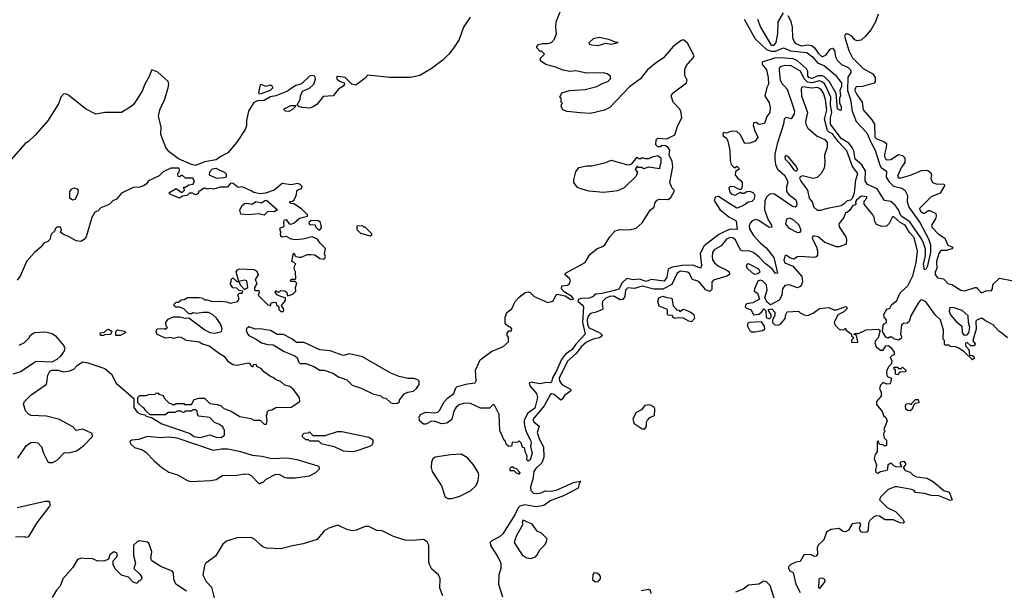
# Model space of a CAD drawing. Extents: x 2380107 to 2585170, y 384273 to 546161.
# Tile 282 of 331: x 2541948 to 2549551, y 466966 to 471372. Entities that reach past the tile are written whole.
import ezdxf

# ---------------------------------------------------------------- set-up
doc = ezdxf.new("R2010")
doc.units = 0

msp = doc.modelspace()

# ---------------------------------------------------------------- linework, layer by layer
at = {"layer": '0CON05XD'}
for points in [[(2545427.5, 471392.5), (2545375, 471314.2), (2545340.6, 471219.4), (2545297.9, 471152.1), (2545260.8, 471105), (2545217.1, 471062.8), (2545125, 470991.9), (2545037.9, 470942.1), (2544965, 470925.2), (2544805, 470926.8), (2544635, 470943.3), (2544615, 470920), (2544542.7, 470867.3), (2544512, 470875), (2544462.5, 470925), (2544405, 470933.8), (2544394, 470925), (2544396.7, 470915), (2544416.4, 470896.4), (2544452.5, 470885), (2544456.7, 470875), (2544449.6, 470860.5), (2544406.1, 470833.9), (2544367.5, 470785), (2544290.3, 470779.7), (2544245, 470720), (2544218.3, 470701.7), (2544185, 470690), (2544130, 470695), (2544103, 470703), (2544090, 470715), (2544113.3, 470755), (2544116.7, 470785), (2544130.7, 470819.3), (2544185, 470843.3), (2544219.2, 470875), (2544233.1, 470915), (2544227.5, 470935), (2544205, 470941.5), (2544185, 470936.9), (2544123.6, 470876.4), (2544080, 470865), (2544045, 470840), (2544015, 470821.2), (2543925.9, 470784.1), (2543885, 470777.5), (2543835, 470747.5), (2543785, 470746.7), (2543755, 470733.1), (2543715.3, 470665), (2543698.9, 470595), (2543699.7, 470555), (2543688.7, 470525), (2543625, 470426.4), (2543555.3, 470344.7), (2543496.1, 470313.9), (2543465, 470289.2), (2543375, 470273.4), (2543305, 470245.7), (2543275, 470253.3), (2543175, 470298.3), (2543102.1, 470352.1), (2543077.1, 470385), (2543038.5, 470485), (2543040.9, 470545), (2543018.8, 470625), (2543030, 470675), (2543067, 470753), (2543095.7, 470845), (2543100.3, 470875), (2543095.4, 470895), (2543015, 470966.7), (2542975, 470982.5), (2542965, 470982.5), (2542950.4, 470939.6), (2542911, 470869), (2542896.5, 470825), (2542829.4, 470720.6), (2542808.8, 470701.2), (2542733.4, 470656.6), (2542605, 470656.5), (2542535, 470641.8), (2542455, 470684.1), (2542325, 470789.5), (2542305, 470799.2), (2542285, 470796.7), (2542264.5, 470775), (2542248.7, 470721.3), (2542161.9, 470588.1), (2542068.2, 470481.8), (2542015, 470432.9), (2541989.5, 470415), (2541884.7, 470295.3)], [(2545251.3, 468448.7), (2545300, 468485), (2545315, 468530), (2545325, 468539.2), (2545405, 468561.4), (2545465, 468568.8), (2545472.9, 468585), (2545466.7, 468665), (2545502.5, 468745), (2545595, 468813.8), (2545677.5, 468845), (2545722.5, 468885), (2545721.7, 468921.7), (2545712.5, 468935), (2545711.7, 468951.7), (2545725, 468970), (2545745, 468970), (2545747.5, 468985), (2545738.3, 468998.3), (2545725, 469000), (2545697.5, 469025), (2545697, 469073), (2545709.3, 469110.7), (2545749.3, 469140.7), (2545773.3, 469195), (2545805, 469230), (2545850, 469265), (2545875, 469270), (2545890, 469265), (2545920, 469235), (2546025, 469188), (2546065, 469198.8), (2546096.7, 469253.3), (2546160, 469240), (2546205, 469212.9), (2546225, 469213.8), (2546211.2, 469235), (2546152.1, 469272.1), (2546132, 469295), (2546135, 469316.7), (2546177.3, 469322.7), (2546193.3, 469335), (2546201.2, 469355), (2546193.3, 469375), (2546161.2, 469401.2), (2546163.3, 469415), (2546315, 469497.5), (2546351.2, 469558.8), (2546405, 469602.1), (2546449.2, 469620.8), (2546465.7, 469634.3), (2546504.8, 469695.2), (2546545, 469742.2), (2546583.2, 469753.2), (2546655, 469748.6), (2546708.3, 469761.7), (2546755.3, 469804.7), (2546817.5, 469902.5), (2546846.7, 469925), (2546855, 469960), (2546870.4, 469979.5), (2546885, 469986.2), (2546955, 469984.2), (2546975, 470000), (2547002.5, 470045), (2547002.5, 470055), (2546985, 470072.5), (2546968.8, 470115), (2546992.5, 470235), (2546986.4, 470276.4), (2546962.5, 470325), (2546967.5, 470365), (2546956.4, 470386.4), (2546935, 470397.5), (2546905, 470400), (2546895, 470390), (2546875, 470390), (2546860, 470405), (2546862.5, 470445), (2546875, 470457.5), (2546945, 470453.3), (2547005.9, 470484.1), (2547028.8, 470555), (2547060.6, 470615), (2547052.9, 470665), (2547041.8, 470685), (2546994.1, 470735), (2546978.2, 470785), (2546992.7, 470807.3), (2547097.5, 470885), (2547101.2, 470905), (2547085, 470940), (2547085, 470987.5), (2547094.3, 471015), (2547146.9, 471075), (2547156.2, 471093.8), (2547105, 471191.9), (2547075, 471217.1), (2547055, 471211.4), (2546994.2, 471165), (2546916.2, 471075), (2546865, 471042.5), (2546795, 470986), (2546740.8, 470915), (2546655.5, 470854.5), (2546505, 470694.3), (2546465, 470673.1), (2546355, 470648.6), (2546275, 470653.1), (2546174.2, 470664.2), (2546142.5, 470675), (2546130, 470705), (2546131.7, 470718.3), (2546140, 470725), (2546130, 470735), (2546130, 470765), (2546120, 470775), (2546133.6, 470806.4), (2546193.9, 470826.1), (2546315, 470834), (2546405, 470856.7), (2546445, 470880), (2546490, 470895), (2546510, 470915), (2546510, 470935), (2546483.3, 470953.3), (2546455, 470962.5), (2546325, 470960), (2546243, 470977), (2546195, 470973.3), (2546145, 470983.3), (2546085, 471006.7), (2546010, 471025), (2545970, 471055), (2545970, 471075), (2546000, 471105), (2545978.3, 471128.3), (2545965, 471130), (2545940, 471155), (2545940, 471165), (2545955, 471180), (2545985, 471187.5), (2546025, 471187.5), (2546055, 471196.7), (2546078.8, 471221.2), (2546094.2, 471265.8), (2546088.5, 471315), (2546091.5, 471355), (2546125.5, 471445)], [(2547880, 471405), (2547901.4, 471361.4), (2547912.2, 471312.2), (2547914.6, 471235), (2547925.4, 471205.4), (2547939.5, 471189.5), (2547985, 471170.3), (2548035, 471178.7), (2548065, 471173.8), (2548085.6, 471155.6), (2548115, 471110), (2548145, 471085.5), (2548175, 471099.6), (2548205, 471144.5), (2548225, 471152.2), (2548239.2, 471135), (2548246.6, 471086.6), (2548260, 471060), (2548295, 471026.2), (2548345, 471003.7), (2548363.4, 470985), (2548366, 470964), (2548342.4, 470927.6), (2548341.2, 470825), (2548364.4, 470755), (2548375, 470667.1), (2548406.9, 470586.9), (2548489.3, 470499.3), (2548525, 470415.4), (2548555, 470364.4), (2548588.5, 470248.5), (2548601.3, 470231.3), (2548641.4, 470201.5), (2548638.6, 470155), (2548661.2, 470121.2), (2548695, 470087.3), (2548760.9, 470070.9), (2548782, 470055), (2548802.5, 470015), (2548801.8, 469965), (2548813.6, 469925), (2548898.2, 469805), (2548965, 469681.2), (2548980.9, 469635), (2548982.1, 469575), (2548955, 469463.8), (2548945, 469442.5), (2548935, 469440), (2548926.7, 469485), (2548941.4, 469548.6), (2548941.2, 469601.2), (2548927.8, 469647.8), (2548910.9, 469680.9), (2548820.6, 469810.6), (2548755, 469855.5), (2548733, 469905), (2548709.2, 469939.2), (2548675, 469967.9), (2548625, 469976.7), (2548570, 470065), (2548495, 470098.8), (2548476.9, 470126.9), (2548479.2, 470205), (2548451.4, 470251.4), (2548399.8, 470295), (2548388.3, 470358.3), (2548376.4, 470386.4), (2548349.4, 470419.4), (2548290.4, 470455), (2548209.4, 470565), (2548208, 470615), (2548219.3, 470655), (2548209.7, 470715), (2548211.2, 470775), (2548164.8, 470875), (2548145, 470893.1), (2548125, 470900.8), (2548065, 470884.9), (2548031, 470891), (2548004.7, 470914.7), (2547976.2, 470975), (2547905, 471016.1), (2547855, 471017.5), (2547821.3, 471008.7), (2547813.2, 470996.8), (2547811.6, 470978.4), (2547818.9, 470909), (2547831.2, 470885), (2547875.5, 470835), (2547916.8, 470706.8), (2547930, 470665), (2547928.1, 470645), (2547905, 470606.2), (2547865, 470618), (2547850.8, 470605), (2547845.7, 470565), (2547795.9, 470414.1), (2547780, 470335), (2547779.3, 470295), (2547783.9, 470253.9), (2547798.9, 470218.9), (2547855, 470170), (2547876.7, 470125), (2547880, 470115), (2547868.8, 470081.2), (2547870, 470045), (2547885.4, 470025), (2547940.6, 469980.6), (2547950, 469955), (2547946.9, 469933.1), (2547935, 469924.3), (2547915, 469930), (2547775.3, 470025.2), (2547755, 470027.5), (2547735, 470021.2), (2547717.9, 470005), (2547702.7, 469975), (2547698.8, 469905), (2547727.5, 469827.5), (2547754.3, 469785), (2547755, 469770), (2547735, 469768.5), (2547655, 469822.9), (2547629.5, 469830.5), (2547605, 469819.4), (2547588.6, 469801.5), (2547580.5, 469779.5), (2547582.9, 469757.1)], [(2547645.5, 471375), (2547667.1, 471315), (2547745, 471182.9), (2547755, 471174.7), (2547775, 471174.7), (2547788.9, 471195), (2547803.4, 471265), (2547805.4, 471355), (2547845, 471424)], [(2548576.4, 471413.6), (2548556.7, 471355), (2548523.6, 471296.4), (2548477.7, 471242.3), (2548445.9, 471214.1), (2548415, 471208), (2548395.9, 471215.9), (2548372.5, 471245), (2548345, 471261.2), (2548325, 471260), (2548316.7, 471245), (2548350, 471135), (2548377.7, 471077.7), (2548460, 470995), (2548535, 470953.1), (2548553.3, 470925), (2548554.4, 470895.6), (2548545, 470881.4), (2548455, 470855.6), (2548406.7, 470853.3), (2548396.7, 470835), (2548398, 470825), (2548411.9, 470795), (2548454.2, 470735), (2548461.4, 470675), (2548528.2, 470598.2), (2548547.8, 470565), (2548551.1, 470465), (2548565, 470451.1), (2548621.2, 470431.2), (2548640, 470415), (2548639.2, 470385), (2548626.7, 470335), (2548626.7, 470315), (2548635, 470296), (2548645, 470289.4), (2548675, 470292.5), (2548735, 470330.8), (2548764.2, 470324.2), (2548783.8, 470305), (2548781.7, 470268.3), (2548756.5, 470233.5), (2548726.2, 470165), (2548735, 470152), (2548755, 470151.9), (2548827.1, 470172.9), (2548912.1, 470207.9), (2548950.7, 470210.7), (2548966.1, 470206.1), (2548981.7, 470191.7), (2548988.8, 470175), (2548983.3, 470145), (2548996.7, 470115), (2549025, 470104), (2549083, 470103), (2549092.5, 470095), (2549055, 470033.3), (2548985, 470004), (2548897.1, 469915), (2548903.1, 469895), (2548925, 469878.6), (2548935, 469877.5), (2548965, 469898), (2548975, 469898.8), (2549021.2, 469875), (2549026, 469855), (2549020, 469835), (2548988.8, 469785), (2548995, 469767.5), (2549039.8, 469719.8), (2549091.2, 469685), (2549115, 469632.5), (2549152.5, 469615), (2549145, 469603.3), (2549105, 469588.8), (2549065, 469591.2), (2549055, 469583.3), (2549045, 469566.7), (2549028.6, 469505), (2549030.7, 469449.3), (2549018, 469425), (2549018, 469405), (2549035, 469380), (2549081.2, 469371.2), (2549115, 469335.8), (2549146.9, 469326.9), (2549215, 469282.7), (2549245, 469277.8), (2549325, 469303.3), (2549335, 469303.3), (2549343.3, 469295), (2549375, 469263.8), (2549415, 469281.2), (2549450.7, 469279.3), (2549460, 469295), (2549461.7, 469328.3), (2549515, 469376), (2549620, 469355)], [(2547543.3, 471375), (2547628.1, 471225), (2547715, 471142.8), (2547750.3, 471130.2), (2547785, 471129.1), (2547845, 471154.2), (2547900.6, 471130.6), (2548025, 471118.2), (2548071.1, 471085), (2548108.7, 471038.7), (2548163.3, 471015), (2548245.9, 470945.9), (2548293.3, 470885), (2548293.3, 470855), (2548280, 470825), (2548286.2, 470783.8), (2548277.5, 470765), (2548278.3, 470728.3), (2548290, 470705), (2548290, 470675), (2548285, 470670), (2548263.8, 470685), (2548251.7, 470801.7), (2548202.2, 470892.2), (2548161.3, 470931.3), (2548145, 470938.9), (2548112.6, 470937.4), (2548065, 470919.1), (2548045, 470922.1), (2548034.1, 470935), (2548033.3, 470973.3), (2548023.3, 470993.3), (2547954.7, 471054.7), (2547920, 471070), (2547825, 471077.3), (2547775.4, 471074.6), (2547680, 471045), (2547680, 471025), (2547715.7, 470985.7), (2547728, 470925), (2547730, 470875), (2547718.3, 470848.3), (2547702.5, 470785), (2547735, 470730), (2547743.3, 470695), (2547740, 470655), (2547716.4, 470623.6), (2547698.3, 470571.7), (2547655, 470562.5), (2547635, 470577.5), (2547613, 470577), (2547612.5, 470555), (2547623.3, 470515), (2547647.5, 470465), (2547627.5, 470435), (2547585, 470418), (2547546.2, 470416.2), (2547511.2, 470485), (2547485, 470510), (2547445, 470511.2), (2547405, 470496.7), (2547385, 470500), (2547377.5, 470492.5), (2547380, 470475), (2547405, 470456.2), (2547415.4, 470435.4), (2547431.5, 470365), (2547433.8, 470283.8), (2547441.2, 470255), (2547465, 470230), (2547478.3, 470231.7), (2547485, 470240), (2547500, 470225), (2547500, 470215), (2547475, 470200), (2547473.8, 470175), (2547493.3, 470145), (2547515, 470132.5), (2547526.7, 470115), (2547526.2, 470083.8), (2547518.3, 470061.7), (2547505, 470060), (2547465, 470081.2), (2547440, 470085), (2547424.2, 470075), (2547430.7, 470040.7), (2547445, 470024.2), (2547471.7, 470018.3), (2547515, 470040), (2547525, 470032.5), (2547543, 470033), (2547563.6, 470046.4), (2547585, 470048.8), (2547613.3, 470035), (2547623.8, 470015), (2547615.8, 469984.2), (2547600.7, 469969.3), (2547575, 469962.5), (2547540.7, 469939.3), (2547495, 469920), (2547485, 469917.5), (2547430.7, 469950.7), (2547345, 470007.5), (2547318.9, 470001.1), (2547309.4, 469975), (2547355, 469907.5), (2547425, 469850), (2547479.2, 469819.2), (2547487, 469753), (2547435, 469755.7), (2547392.3, 469737.7), (2547347.1, 469712.9), (2547234, 469625), (2547203.6, 469566.4), (2547213.3, 469475), (2547205, 469452.5), (2547145, 469476.2), (2547065, 469474.7), (2546987.5, 469462.5), (2546956.2, 469445), (2546946, 469385), (2546925, 469352.5), (2546825, 469365.7), (2546785, 469350.9), (2546735, 469369.5), (2546685, 469364.6), (2546635, 469372.7), (2546600.1, 469339.9), (2546575, 469292.5), (2546540.7, 469280.7), (2546445, 469256.9), (2546397.1, 469252.9), (2546383.6, 469246.4), (2546376.1, 469233.9), (2546347.3, 469222.7), (2546285, 469220.4), (2546266.2, 469215), (2546257.5, 469205), (2546259.2, 469195), (2546290.6, 469170.6), (2546300.6, 469155), (2546292.7, 469035), (2546315.6, 468945), (2546242.2, 468867.8), (2546213.1, 468825), (2546161.6, 468788.4), (2546130.8, 468749.2), (2546091.2, 468655), (2546062.5, 468607.5), (2546055, 468573.8), (2546045, 468568), (2546015, 468571.1), (2545965, 468560.6), (2545896.7, 468573.3), (2545882.5, 468565), (2545886.7, 468545), (2545938, 468485), (2545946.9, 468455), (2545925, 468372), (2545868.3, 468331.7), (2545843.6, 468276.4), (2545842.5, 468255), (2545853.8, 468205), (2545867.5, 468175), (2545891.2, 468125), (2545896.2, 468105), (2545893, 468077), (2545906.1, 468023.9), (2545890, 467975), (2545875, 467962.5), (2545863, 467973), (2545867.5, 468005), (2545850, 468035), (2545847.5, 468065), (2545831.7, 468071.7), (2545820, 468105), (2545805, 468120), (2545795, 468110), (2545751.7, 468108.3), (2545745, 468080), (2545725, 468077.5), (2545703.3, 468095), (2545700, 468115), (2545683.3, 468135), (2545655, 468200), (2545650, 468325), (2545615, 468396.7), (2545605, 468400), (2545576.6, 468373.4), (2545505, 468372.3), (2545428.2, 468408.2), (2545405, 468412.5), (2545375, 468408.9), (2545341.8, 468398.2), (2545318.9, 468381.1), (2545300.3, 468349.7), (2545285, 468286.2), (2545245, 468258), (2545205, 468251.5), (2545155, 468270), (2545127, 468273), (2545085, 468250), (2545065, 468250), (2545035.8, 468275.8), (2545033.6, 468306.4), (2545044.2, 468325), (2545085, 468340.6), (2545153, 468337), (2545177.5, 468342.5), (2545190.8, 468355), (2545225, 468421.2), (2545251.3, 468448.7)], [(2546415, 471173.8), (2546475, 471190), (2546515, 471184), (2546570, 471195), (2546545, 471197.5), (2546505, 471217.1), (2546423.9, 471233.9), (2546375, 471223.3), (2546343, 471193), (2546345, 471182.5), (2546365, 471176.7), (2546415, 471173.8)], [(2543795, 470800), (2543815, 470802.5), (2543885, 470827.5), (2543902.5, 470845), (2543900, 470855), (2543885, 470866.7), (2543845, 470857.5), (2543815, 470872.5), (2543805, 470868.8), (2543791.2, 470811.2), (2543795, 470800)], [(2548135, 469900.8), (2548185, 469918), (2548291.7, 469938.3), (2548323, 469957), (2548340, 469975), (2548365, 469980), (2548380, 469995), (2548393.8, 470036.2), (2548404.5, 470135.6), (2548419.2, 470185), (2548377.5, 470237.5), (2548335, 470360.8), (2548270.2, 470430.2), (2548225, 470491.9), (2548201.3, 470501.3), (2548186.4, 470516.4), (2548162.2, 470605), (2548180.9, 470675), (2548171.2, 470755), (2548155, 470805.8), (2548135, 470836.9), (2548109.5, 470849.5), (2548065, 470842.7), (2547995, 470853.8), (2547985, 470847.5), (2547982, 470835), (2547984.3, 470785), (2548032.5, 470655), (2548016.9, 470585), (2548018.1, 470565), (2548035, 470535.8), (2548105, 470472), (2548165, 470446.7), (2548184, 470425), (2548182.5, 470385), (2548162.5, 470325), (2548165.8, 470265), (2548158.8, 470225), (2548136.7, 470185), (2548105, 470153.3), (2548075, 470146.7), (2547993.3, 470166.7), (2547975, 470160), (2547970, 470145), (2547978.6, 470125), (2548031.2, 470055), (2548043.1, 469995), (2548067.1, 469965), (2548079.2, 469925), (2548105, 469900.8), (2548135, 469900.8)], [(2544025, 470663.8), (2544000, 470665), (2543990, 470675), (2543990, 470685), (2544040.7, 470709.3), (2544078.3, 470708.3), (2544078.3, 470701.7), (2544055, 470677.5), (2544025, 470663.8)], [(2546455, 470038), (2546345, 470048), (2546280, 470065), (2546255, 470077.5), (2546227.5, 470115), (2546227.5, 470135), (2546243.6, 470196.4), (2546265, 470230), (2546325, 470243.3), (2546365, 470243.8), (2546475, 470270), (2546516.4, 470286.4), (2546633.6, 470253.6), (2546655, 470252.5), (2546675, 470260), (2546715, 470310), (2546725, 470300), (2546745, 470300), (2546755, 470307.5), (2546775, 470300), (2546805, 470300), (2546843, 470317), (2546875, 470322.5), (2546900, 470305), (2546900, 470265), (2546890, 470245), (2546888.3, 470221.7), (2546805, 470232.5), (2546765, 470220), (2546755, 470230), (2546725, 470230), (2546715, 470240), (2546700, 470215), (2546717.5, 470195), (2546707.5, 470165), (2546615, 470074), (2546565, 470050.8), (2546525, 470044.3), (2546455, 470038)], [(2547945, 470203.3), (2547956.7, 470215), (2547942, 470245), (2547885, 470312), (2547865, 470323.3), (2547855, 470316.7), (2547858, 470295), (2547886.9, 470266.9), (2547925, 470214), (2547945, 470203.3)], [(2541933.9, 467986.1), (2541998.3, 468081.7), (2542035, 468106.7), (2542055, 468111.2), (2542087.5, 468105), (2542117.5, 468075), (2542132.5, 468025), (2542163.6, 467963.6), (2542175, 467952.5), (2542205, 467952.5), (2542240, 467975), (2542295, 468030), (2542325, 468027.5), (2542385.8, 468044.2), (2542442.5, 468085), (2542510, 468155), (2542507, 468177), (2542435, 468210), (2542385, 468200), (2542358.3, 468228.3), (2542255, 468284), (2542155, 468311.1), (2542035.8, 468315.8), (2542015, 468326), (2541991.7, 468351.7), (2541978, 468405), (2541985.7, 468424.3), (2542035.5, 468474.5), (2542151.2, 468555), (2542158.6, 468571.4), (2542165, 468627.5), (2542180.5, 468659.5), (2542195, 468666.7), (2542245, 468666.7), (2542285, 468653.8), (2542335, 468661.2), (2542366.7, 468675), (2542393.8, 468705), (2542435, 468730), (2542473.9, 468723.9), (2542605, 468678.8), (2542657.5, 468635), (2542692.5, 468565), (2542828.3, 468448.3), (2542828.3, 468378.3), (2542855, 468342.5), (2542878.3, 468328.3), (2542915, 468320), (2542925, 468310), (2542965, 468300), (2543045, 468252.5), (2543265, 468177.5), (2543293, 468153), (2543345, 468146.7), (2543415, 468167.5), (2543465, 468150), (2543503, 468147), (2543530, 468165), (2543530, 468205), (2543520, 468215), (2543520, 468225), (2543485, 468250), (2543451.7, 468261.7), (2543415, 468300), (2543331.7, 468311.7), (2543320, 468325), (2543318.3, 468348.3), (2543305, 468360), (2543285, 468360), (2543275, 468350), (2543225, 468350), (2543215, 468340), (2543201.7, 468341.7), (2543195, 468350), (2543165, 468350), (2543145, 468340), (2543095, 468340), (2543075, 468320), (2542955, 468320), (2542921.7, 468351.7), (2542906.4, 468376.4), (2542895, 468380), (2542860, 468415), (2542860, 468455), (2542875, 468470), (2542925, 468470), (2542945, 468477.5), (2542995, 468480), (2543001.7, 468488.3), (2543015, 468490), (2543021.7, 468481.7), (2543055, 468470), (2543060, 468455), (2543081.7, 468431.7), (2543101.7, 468411.7), (2543118.3, 468408.3), (2543125, 468400), (2543145, 468400), (2543155, 468410), (2543215, 468410), (2543221.7, 468401.7), (2543275, 468400), (2543295, 468440), (2543335, 468450), (2543375, 468450), (2543415, 468410), (2543471.7, 468401.7), (2543505, 468390), (2543525, 468370), (2543575, 468352.5), (2543648.3, 468308.3), (2543731.7, 468291.7), (2543755, 468280), (2543805, 468280), (2543835, 468250), (2543855, 468250), (2543860, 468275), (2543852.5, 468315), (2543860, 468325), (2543860, 468345), (2543871.7, 468358.3), (2543895, 468360), (2543925, 468377.5), (2544045, 468380), (2544110, 468425), (2544107.5, 468455), (2544059.3, 468519.3), (2544035, 468540), (2543995, 468550), (2543967, 468577), (2543923, 468593), (2543905, 468610), (2543885, 468617.5), (2543834.1, 468654.1), (2543815, 468677.5), (2543780, 468695), (2543775, 468710), (2543751.7, 468708.3), (2543745, 468690), (2543730, 468705), (2543730, 468715), (2543715, 468720), (2543625, 468703.3), (2543595, 468707.5), (2543560.7, 468730.7), (2543535, 468767.5), (2543491.7, 468791.7), (2543410.7, 468850.7), (2543355, 468870), (2543335, 468883.3), (2543235, 468894), (2543195, 468917.5), (2543175, 468920), (2543135, 468910), (2543115, 468917.5), (2543073.9, 468913.9), (2543010.7, 468940.7), (2543002.5, 468965), (2543010, 468985), (2543067.5, 468987.5), (2543075, 468980), (2543090, 468995), (2543080, 469005), (2543076.7, 469035), (2543095, 469060), (2543135, 469076.7), (2543185, 469076.7), (2543225, 469067.5), (2543255, 469070), (2543377, 468977), (2543415, 468957.5), (2543455, 468952.5), (2543506.4, 468963.6), (2543512.5, 468985), (2543497.5, 469025), (2543467.7, 469067.7), (2543436.1, 469096.1), (2543405, 469112.5), (2543365, 469112.5), (2543315, 469103.3), (2543285, 469107.5), (2543275, 469100), (2543255, 469100), (2543215, 469140), (2543181.7, 469151.7), (2543153, 469153), (2543141.7, 469161.7), (2543140, 469175), (2543155, 469190), (2543175, 469190), (2543195, 469210), (2543217, 469213), (2543245, 469227.5), (2543333, 469227), (2543361.7, 469221.7), (2543375, 469210), (2543395, 469210), (2543435, 469197.5), (2543495, 469200), (2543545, 469193.3), (2543575, 469182.5), (2543630, 469195), (2543642.5, 469215), (2543633, 469247), (2543645, 469260), (2543665, 469260), (2543670, 469275), (2543641.7, 469281.7), (2543625, 469300), (2543593, 469303), (2543572.5, 469335), (2543580, 469345), (2543580, 469365), (2543595, 469380), (2543625, 469350), (2543640, 469350), (2543618.6, 469425), (2543629.2, 469440.8), (2543645, 469449.6), (2543755, 469443.8), (2543779.9, 469429.9), (2543788.9, 469401.1), (2543767.5, 469365), (2543780, 469335), (2543760, 469305), (2543760, 469285), (2543765, 469280), (2543795, 469280), (2543797.5, 469265), (2543790, 469245), (2543865, 469170), (2543878.3, 469168.3), (2543885, 469160), (2543890, 469185), (2543925, 469190), (2543931.7, 469171.7), (2543950, 469155), (2543950, 469135), (2543965, 469120), (2543985, 469120), (2543987, 469137), (2543970, 469165), (2544000, 469205), (2544000, 469225), (2543973, 469233), (2543940, 469245), (2543920, 469265), (2543925, 469280), (2543935, 469270), (2543955, 469270), (2543965, 469280), (2543995, 469277.5), (2544010, 469265), (2544015, 469240), (2544057, 469253), (2544080, 469275), (2544077.5, 469305), (2544088.3, 469338.3), (2544075, 469350), (2544045, 469350), (2544040, 469355), (2544045, 469370), (2544075, 469370), (2544080, 469375), (2544077.5, 469425), (2544067.5, 469445), (2544073, 469477), (2544080, 469485), (2544065, 469500), (2544050, 469505), (2544061.7, 469568.3), (2544070, 469565), (2544071.7, 469551.7), (2544080, 469545), (2544105, 469537.5), (2544121.7, 469538.3), (2544170.7, 469559.3), (2544195, 469560), (2544226.4, 469556.4), (2544265, 469527.5), (2544295, 469522.5), (2544305, 469530), (2544310, 469545), (2544302.5, 469565), (2544310, 469605), (2544267, 469647), (2544246.4, 469676.4), (2544206.4, 469696.4), (2544135, 469677.5), (2544075, 469672.5), (2544045, 469677.5), (2544007, 469697), (2543975, 469692.5), (2543965, 469700), (2543962.5, 469725), (2543967.5, 469735), (2543960, 469745), (2543960, 469765), (2543990, 469775), (2543987.5, 469805), (2543993.6, 469826.4), (2544005, 469830), (2544030, 469795), (2544045, 469792.5), (2544066.4, 469803.6), (2544109.3, 469840.7), (2544170, 469855), (2544170, 469865), (2544125, 469912.5), (2544065, 469950), (2544041.7, 469951.7), (2544030, 469965), (2544055, 469970), (2544068.3, 469981.7), (2544083.3, 470015), (2544090, 470055), (2544125, 470070), (2544130, 470085), (2544115, 470100), (2544095, 470107.5), (2544045, 470097.5), (2543975, 470106.7), (2543913.6, 470056.4), (2543846.4, 470033.6), (2543805, 470027.5), (2543755, 470037.5), (2543735, 470050), (2543665, 470082.5), (2543635, 470077.5), (2543597, 470107), (2543575, 470110), (2543551.7, 470078.3), (2543495, 470080), (2543445, 470062.5), (2543415, 470067.5), (2543395, 470062.5), (2543385, 470070), (2543365, 470070), (2543345, 470050), (2543331.7, 470048.3), (2543325, 470030), (2543315, 470022.5), (2543305, 470020), (2543281.7, 470031.7), (2543258.3, 470031.7), (2543240, 470015), (2543205, 470010), (2543183, 469993), (2543111.7, 470021.7), (2543100, 470035), (2543155, 470067.5), (2543195, 470040), (2543205, 470040), (2543220, 470055), (2543218.3, 470068.3), (2543210, 470075), (2543215, 470080), (2543225, 470080), (2543255, 470097.5), (2543288.3, 470101.7), (2543297, 470127), (2543285, 470147.5), (2543228.3, 470148.3), (2543205, 470170), (2543191.7, 470168.3), (2543185, 470160), (2543171.7, 470161.7), (2543170, 470185), (2543180, 470195), (2543182.5, 470215), (2543177, 470227), (2543115, 470225.8), (2543055, 470196.7), (2543025, 470167.5), (2542941.7, 470128.3), (2542927.5, 470105), (2542908.3, 470091.7), (2542875, 470080), (2542823.8, 470076.2), (2542735, 470032.5), (2542695, 469987.5), (2542667, 469973), (2542640, 469945), (2542575, 469920), (2542553.6, 469896.4), (2542527.5, 469885), (2542503.8, 469845), (2542462.5, 469695), (2542445.6, 469674.4), (2542419.4, 469660.6), (2542383.3, 469665), (2542325, 469698.8), (2542280, 469715), (2542260, 469735), (2542270, 469745), (2542265, 469770), (2542235, 469770), (2542221.7, 469758.3), (2542218.3, 469741.7), (2542190, 469715), (2542180, 469675), (2542165, 469660), (2542135, 469647.5), (2542112.5, 469615), (2542062.5, 469575), (2542000, 469505), (2541953.6, 469396.4), (2541928.3, 469361.7)], [(2543475, 470147.5), (2543525, 470152.5), (2543545, 470160), (2543545, 470180), (2543535, 470190), (2543465, 470222.5), (2543435, 470217.5), (2543412.5, 470195), (2543410, 470175), (2543455, 470152.5), (2543475, 470147.5)], [(2542355, 469978), (2542334.3, 469995), (2542336, 470045), (2542347.3, 470062.7), (2542366.1, 470073.9), (2542395, 470066.2), (2542400.5, 470050.5), (2542395, 470022.5), (2542375, 469983.8), (2542355, 469978)], [(2543835, 469863.3), (2543795, 469873.3), (2543715, 469866.7), (2543655, 469870), (2543648.3, 469901.7), (2543662.5, 469935), (2543685, 469953.3), (2543705, 469956.2), (2543743, 469947), (2543770.7, 469969.3), (2543815, 469957.5), (2543840, 469975), (2543855, 469977.5), (2543940, 469905), (2543911.7, 469888.3), (2543865, 469890), (2543835, 469863.3)], [(2549576.7, 468915), (2549532, 468952), (2549508.3, 468968.3), (2549465.7, 469015.7), (2549405, 469046.7), (2549377.7, 469067.7), (2549341.2, 469055), (2549332, 469045), (2549333.6, 468983.6), (2549308.8, 468895), (2549329.2, 468865), (2549316.7, 468855), (2549293.6, 468853.6), (2549265, 468880), (2549250, 468875), (2549250, 468855), (2549276.4, 468826.4), (2549281.7, 468781.7), (2549305, 468780), (2549315, 468772.5), (2549318, 468755), (2549305, 468746.7), (2549239.3, 468809.3), (2549195, 468837.5), (2549175, 468847.5), (2549135, 468850), (2549125, 468860), (2549095, 468860), (2549090, 468865), (2549090, 468895), (2549080, 468905), (2549081.2, 468975), (2549058, 469055), (2549020, 469090), (2548945, 469193.3), (2548915, 469210), (2548904.1, 469205.9), (2548885.9, 469184.1), (2548830, 469085), (2548815, 469042.5), (2548800.7, 469029.3), (2548773.6, 469026.4), (2548757.5, 469015), (2548750, 468945), (2548757.5, 468925), (2548755, 468910), (2548735, 468897.5), (2548698.3, 468908.3), (2548685, 468920), (2548665, 468920), (2548655, 468912.5), (2548635, 468920), (2548610, 468965), (2548615, 469010), (2548622.5, 469025), (2548640, 469035), (2548642.5, 469045), (2548642.5, 469055), (2548623.3, 469075), (2548620, 469095), (2548643.6, 469136.4), (2548670, 469145), (2548672.5, 469155), (2548680.4, 469169.5), (2548720, 469205), (2548746.1, 469263.9), (2548805, 469316.2), (2548845.5, 469395), (2548871.2, 469495), (2548881.4, 469585), (2548855, 469691.5), (2548819.6, 469729.6), (2548786.5, 469785), (2548746.6, 469806.6), (2548695, 469853.8), (2548684, 469845), (2548662.3, 469797.7), (2548641.2, 469778.8), (2548605, 469775.7), (2548565, 469791.9), (2548550, 469815), (2548546.7, 469845), (2548536.9, 469865), (2548467.6, 469947.6), (2548468.9, 469971.1), (2548490, 469995), (2548490, 470005), (2548459.3, 470010.7), (2548443.8, 470006.2), (2548410.7, 469979.3), (2548402.5, 469965), (2548405, 469950), (2548398.3, 469941.7), (2548381.7, 469938.3), (2548358.3, 469901.7), (2548337, 469883), (2548325, 469880), (2548311.2, 469845), (2548272, 469795), (2548275, 469772.5), (2548326.7, 469695), (2548333.6, 469673.6), (2548330.7, 469639.3), (2548275, 469618.8), (2548255, 469618.8), (2548165, 469651.2), (2548112.5, 469695), (2548075, 469702.5), (2548067.5, 469685), (2548101.2, 469615), (2548107.7, 469587.7), (2548108.8, 469555), (2548098.3, 469541.7), (2548083.3, 469536.7), (2547975, 469544.2), (2547955, 469540), (2547925, 469522.5), (2547895, 469533.3), (2547875, 469550), (2547865, 469553.3), (2547855, 469547.5), (2547847.5, 469515), (2547855, 469494), (2547917.9, 469467.9), (2547988.5, 469388.5), (2547992.5, 469347.5), (2547984.3, 469325.7), (2547975, 469311.2), (2547955, 469301.2), (2547890, 469325), (2547855, 469320), (2547838, 469295), (2547834.1, 469245.9), (2547813.3, 469206.7), (2547745, 469170), (2547720.7, 469190.7), (2547702.5, 469225), (2547720.8, 469285), (2547714.2, 469325), (2547685, 469356.2), (2547665, 469360), (2547646.7, 469353.3), (2547622.5, 469295), (2547620, 469275), (2547645, 469260), (2547660, 469215), (2547610, 469185), (2547563, 469177), (2547551.7, 469168.3), (2547550, 469155), (2547560, 469145), (2547595, 469132.5), (2547615, 469092.5), (2547655, 469097.5)], [(2544265, 469750), (2544277.5, 469765), (2544277, 469783), (2544270, 469805), (2544255, 469820), (2544198.3, 469821.7), (2544180, 469805), (2544185, 469790), (2544228.3, 469788.3), (2544231.7, 469771.7), (2544255, 469750), (2544265, 469750)], [(2547955, 469730), (2547975, 469732.5), (2547982.5, 469745), (2547966.2, 469785), (2547926.7, 469825), (2547895, 469839.2), (2547868.8, 469831.2), (2547862.5, 469795), (2547885, 469766), (2547955, 469730)], [(2544655, 469702.5), (2544668.3, 469711.7), (2544668.3, 469718.3), (2544615, 469770), (2544605, 469770), (2544595, 469780), (2544551.7, 469778.3), (2544551.7, 469751.7), (2544580, 469725), (2544655, 469702.5)], [(2547582.9, 469757.1), (2547614.8, 469704.8), (2547665, 469650), (2547711, 469611), (2547772.1, 469535), (2547800, 469415), (2547785, 469411.2), (2547758.2, 469448.2), (2547705, 469489.6), (2547659.2, 469539.2), (2547615, 469574.2), (2547585, 469585.7), (2547526.4, 469586.4), (2547515, 469592.9), (2547475, 469673.5), (2547455, 469686.9), (2547435, 469690), (2547405, 469678.1), (2547364, 469626), (2547310, 469595), (2547298.9, 469575), (2547294.6, 469545), (2547298.6, 469518.6), (2547313.3, 469495), (2547345, 469468.9), (2547414.2, 469435), (2547426, 469425), (2547430, 469405), (2547409.3, 469390.7), (2547305, 469361.9), (2547293.8, 469345), (2547291.3, 469288.7), (2547276.4, 469273.6), (2547245, 469286.2), (2547205, 469334.5), (2547185, 469354.5), (2547144.5, 469365), (2547116.9, 469415), (2547105, 469423.9), (2547050.3, 469429.7), (2547024.2, 469415.8), (2546982.8, 469327.2), (2546915, 469291.1), (2546845, 469291.4), (2546755, 469313.5), (2546695, 469297.4), (2546645, 469301.8), (2546625.3, 469285), (2546620.3, 469235), (2546605, 469212.2), (2546585, 469210.4), (2546535, 469237), (2546505, 469234.8), (2546475, 469222.5), (2546447.3, 469195), (2546444.6, 469175), (2546451.8, 469145), (2546447.1, 469135), (2546399.2, 469115), (2546355.2, 469104.8), (2546337.1, 469082.9), (2546329.1, 469055), (2546333, 469015), (2546345, 468994.1), (2546427.5, 468955), (2546448, 468935), (2546425, 468916.5), (2546375, 468904.7), (2546325, 468882.8), (2546284.7, 468845), (2546245, 468795.3), (2546177.3, 468735), (2546114.3, 468605), (2546116.5, 468585), (2546135, 468555.5), (2546200.4, 468520.5), (2546206.7, 468515), (2546201.2, 468505), (2546158, 468472), (2546135, 468438.8), (2546125.7, 468434.3), (2546075, 468479.5), (2546055, 468482.9), (2546045, 468475.8), (2545998.5, 468391.5), (2545911.1, 468285), (2545916.9, 468266.9), (2545960, 468235), (2545944.1, 468185), (2545961.7, 468131.7), (2545992.1, 468075), (2545995.2, 467995), (2545980.4, 467949.6), (2545932.8, 467907.2), (2545918.4, 467885), (2545910.7, 467825), (2545891.6, 467765), (2545895, 467735.8), (2545915, 467716.2), (2545945, 467713.3), (2545975, 467719.2), (2546005, 467734.5), (2546055, 467731.8), (2546098.3, 467741.7), (2546225, 467800), (2546275, 467810), (2546280, 467805), (2546268.3, 467791.7), (2546260, 467755), (2546146, 467695), (2546043.2, 467656.8), (2545995, 467620), (2545935, 467610.5), (2545845, 467626.1), (2545809.6, 467615), (2545797.2, 467602.8), (2545772.1, 467547.9), (2545678.5, 467401.5), (2545651.9, 467378.1), (2545595, 467349.5), (2545581.4, 467335), (2545582.6, 467312.6), (2545640, 467225), (2545662.2, 467175), (2545662.5, 467135), (2545648.2, 467085), (2545644.6, 467015), (2545675, 466916.2)], [(2547625, 469407.5), (2547645, 469412.5), (2547666.7, 469425), (2547656, 469445), (2547595, 469478), (2547575, 469486.2), (2547565, 469483.3), (2547558.8, 469475), (2547563.8, 469455), (2547605, 469417.5), (2547625, 469407.5)], [(2543685, 469290), (2543710, 469305), (2543702.5, 469355), (2543685, 469360), (2543640, 469350), (2543650, 469325), (2543685, 469290)], [(2547135, 469040), (2547115, 469043.8), (2547075, 469068.8), (2547035, 469071.2), (2547005, 469064), (2546992.5, 469075), (2546988.3, 469088.3), (2546955, 469090), (2546950, 469095), (2546950, 469135), (2546885, 469160), (2546874.5, 469195), (2546884.4, 469225), (2546915, 469238), (2546945, 469226), (2546983, 469223), (2546993, 469163), (2547021.7, 469131.7), (2547038.3, 469128.3), (2547045, 469120), (2547075, 469137.5), (2547125, 469115.8), (2547153.3, 469095), (2547157.5, 469065), (2547135, 469040)], [(2547655, 469097.5), (2547676.4, 469113.6), (2547695, 469140), (2547710, 469125), (2547711.7, 469071.7), (2547737.5, 469062.5), (2547750, 469075), (2547750, 469095), (2547731.7, 469121.7), (2547730, 469135), (2547755, 469140), (2547780, 469115), (2547778.3, 469088.3), (2547760, 469055), (2547760, 469035), (2547780, 469015), (2547805, 469012.5), (2547826.4, 469023.6), (2547860, 469065), (2547863, 469097), (2547875, 469117.5), (2547961.7, 469121.7), (2547975, 469107.5), (2548005, 469092.5), (2548035, 469087.5), (2548075, 469106.7), (2548125, 469141.2), (2548143.9, 469146.1), (2548195, 469148.8), (2548235, 469132.5), (2548255, 469132.5), (2548327.5, 469157.5), (2548337, 469147), (2548335, 469140), (2548313, 469117), (2548265, 469092.5), (2548236.7, 469035), (2548245, 469012.5), (2548275, 468982.5), (2548285, 468977.5), (2548315, 468980), (2548325, 468990), (2548330, 468975), (2548370, 468945), (2548371.7, 468931.7), (2548390, 468915), (2548371.7, 468898.3), (2548371.7, 468881.7), (2548415, 468880), (2548420, 468885), (2548410, 468935), (2548391.7, 468941.7), (2548395, 468950), (2548425, 468950), (2548485, 468976.7), (2548575, 468982.5), (2548590, 468975), (2548590, 468965), (2548576.7, 468915), (2548556.4, 468893.6), (2548551.7, 468878.3), (2548562.5, 468845), (2548595, 468820), (2548615, 468820), (2548637, 468853), (2548657, 468857), (2548678.3, 468838.3), (2548700, 468805), (2548700, 468785), (2548685, 468780), (2548670, 468765), (2548681.7, 468741.7), (2548680, 468715), (2548660, 468695), (2548643.3, 468665), (2548640, 468645), (2548647, 468617), (2548680, 468605), (2548668.3, 468561.7), (2548645, 468557.5), (2548615, 468570), (2548595, 468550), (2548587.5, 468525), (2548600, 468495), (2548600, 468465), (2548563, 468423), (2548565, 468400), (2548607, 468347), (2548617.5, 468315), (2548635, 468300), (2548647.5, 468275), (2548622.5, 468215), (2548620, 468205), (2548630, 468195), (2548620, 468185), (2548617.5, 468165), (2548622.5, 468142.5), (2548640, 468125), (2548640, 468085), (2548625, 468080), (2548615, 468090), (2548593, 468093), (2548581.7, 468101.7), (2548578.3, 468118.3), (2548570, 468115), (2548570, 468035), (2548552.5, 468015), (2548546.7, 467985), (2548563.3, 467935), (2548556.7, 467895), (2548560, 467875), (2548575, 467871.2), (2548595, 467883.3), (2548645.8, 467894.2), (2548652.5, 467905), (2548653, 467937), (2548675, 467950), (2548695, 467930), (2548713, 467923), (2548755, 467920), (2548760, 467925), (2548747.5, 467945), (2548755, 467957.5), (2548775, 467962.5), (2548787.5, 467945), (2548787.5, 467935), (2548770, 467915), (2548785, 467892.5), (2548825, 467877.5), (2548847.5, 467855), (2548872.3, 467842.3), (2548955, 467831.2), (2549005, 467803.8), (2549085, 467736.2), (2549125, 467723.3), (2549147.5, 467665), (2549135, 467660), (2549045, 467696), (2548985, 467698), (2548935, 467713.3), (2548865, 467722.5), (2548856.1, 467736.1), (2548834.1, 467744.1), (2548724.2, 467765.8), (2548705, 467766), (2548655, 467743.8), (2548623.3, 467715), (2548593.8, 467685), (2548586.7, 467665), (2548646.7, 467605), (2548710, 467575), (2548767.5, 467515), (2548777.5, 467495), (2548770, 467485), (2548745, 467486.7), (2548695, 467510), (2548630.7, 467510.7), (2548587.7, 467537.7), (2548565, 467541.2), (2548543.3, 467535), (2548513.3, 467505), (2548503.3, 467485), (2548499.3, 467430.7), (2548490, 467415), (2548455, 467413.3), (2548440.7, 467420.7), (2548433.3, 467445), (2548443.3, 467475), (2548435, 467487.5), (2548375, 467478.8), (2548349.1, 467430.9), (2548325, 467418.8), (2548305, 467420), (2548275, 467443.3), (2548212.5, 467435), (2548176.7, 467415), (2548156.7, 467355), (2548113.8, 467315), (2548106.7, 467295), (2548108.8, 467245), (2548099.3, 467230.7), (2548085, 467226.7), (2548059.3, 467239.3), (2548005, 467242.5), (2547975, 467190), (2547940, 467185), (2547903.3, 467165), (2547885, 467147.5), (2547883.8, 467135), (2547895, 467117.5), (2547920, 467105), (2547940.8, 467015), (2547975, 466950)], [(2549245, 468936.7), (2549265, 468940), (2549276.4, 468953.6), (2549286, 468995), (2549274.2, 469035), (2549272.9, 469085), (2549225, 469125.6), (2549165, 469147.5), (2549130.8, 469149.2), (2549126, 469125), (2549135, 469093.8), (2549176.7, 469045), (2549223.3, 469005), (2549226.2, 468956.2), (2549233.6, 468943.6), (2549245, 468936.7)], [(2547625, 468962.5), (2547685, 468973.3), (2547702.5, 468985), (2547700, 469005), (2547675, 469040), (2547577, 469033), (2547567.5, 469025), (2547566.7, 469005), (2547583.8, 468973.8), (2547595, 468962.5), (2547625, 468962.5)], [(2542048.3, 468948.3), (2542065, 468956.7), (2542147.3, 468962.7), (2542198.6, 468948.6), (2542225, 468931.4), (2542288.6, 468855), (2542297.1, 468835), (2542291.4, 468815), (2542259.3, 468770.7), (2542235, 468747.5), (2542195, 468727.5), (2542075, 468733.1), (2541955, 468652), (2541895.7, 468634.3)], [(2542595, 468932.5), (2542572.5, 468935), (2542570, 468955), (2542601.7, 468958.3), (2542621.7, 468978.3), (2542635, 468982.5), (2542658.3, 468968.3), (2542648.3, 468941.7), (2542605, 468940), (2542595, 468932.5)], [(2542725, 468933.3), (2542690, 468935), (2542690, 468965), (2542703, 468977), (2542757, 468967), (2542767, 468957), (2542725, 468933.3)], [(2544835, 468407.5), (2544865, 468412.5), (2544880, 468425), (2544880, 468435), (2544917, 468483), (2544945, 468497.5), (2544990, 468505), (2545012.5, 468525), (2545032.5, 468555), (2545031.7, 468581.7), (2545021.7, 468591.7), (2544991.7, 468601.7), (2544945, 468602.5), (2544878.3, 468618.3), (2544815, 468643.3), (2544595, 468770), (2544495, 468792), (2544445, 468780), (2544346.1, 468816.1), (2544265, 468824), (2544145, 468880), (2544085, 468880), (2544048.3, 468908.3), (2543985, 468941.2), (2543935, 468942), (2543885, 468971.2), (2543865, 468976.2), (2543805, 468986.2), (2543765, 468983.8), (2543718.3, 469001.7), (2543700, 468985), (2543697.5, 468975), (2543706.4, 468946.4), (2543717.5, 468935), (2543775, 468906.2), (2543815, 468876.2), (2543863.9, 468863.9), (2543905, 468861.2), (2543990.3, 468810.3), (2544068.3, 468778.3), (2544090, 468765), (2544101.7, 468731.7), (2544115, 468717.5), (2544156.4, 468716.4), (2544220, 468695), (2544265, 468666.7), (2544300, 468665), (2544365, 468642.5), (2544410, 468615), (2544475, 468592.5), (2544515, 468550), (2544585, 468527.5), (2544675, 468482.5), (2544737, 468467), (2544753, 468453), (2544775, 468450), (2544815, 468413.3), (2544835, 468407.5)], [(2541945, 468858), (2541985, 468880), (2542020, 468915), (2542030, 468935), (2542048.3, 468948.3)], [(2548725, 468630), (2548710, 468635), (2548710, 468665), (2548700, 468675), (2548701.7, 468688.3), (2548725, 468690), (2548735, 468680), (2548755, 468680), (2548765, 468690), (2548790, 468665), (2548787, 468653), (2548745, 468650), (2548725, 468630)], [(2548825, 468352.5), (2548803.6, 468353.6), (2548790, 468365), (2548787, 468393), (2548792.5, 468405), (2548815, 468407.5), (2548835, 468400), (2548840, 468415), (2548865, 468440), (2548885, 468440), (2548890, 468415), (2548861.7, 468408.3), (2548851.7, 468398.3), (2548840, 468365), (2548825, 468352.5)], [(2546775, 468212.5), (2546787.5, 468235), (2546787.5, 468265), (2546795, 468280), (2546815, 468300), (2546850, 468315), (2546852.5, 468365), (2546847, 468377), (2546825, 468392.5), (2546805, 468397.5), (2546775, 468392.5), (2546749.3, 468360.7), (2546705, 468337.5), (2546681.7, 468288.3), (2546693.6, 468253.6), (2546753.9, 468213.9), (2546775, 468212.5)], [(2544515, 468037.5), (2544545, 468043.3), (2544651.7, 468078.3), (2544669.3, 468090.7), (2544677.5, 468105), (2544677.5, 468125), (2544645, 468146.7), (2544435, 468190), (2544400.7, 468189.3), (2544305, 468160), (2544215, 468160), (2544185, 468190), (2544175, 468180), (2544143, 468177), (2544130, 468165), (2544130, 468155), (2544155, 468130), (2544175, 468130), (2544185, 468120), (2544255, 468120), (2544275, 468100), (2544375, 468077.5), (2544445, 468042.5), (2544515, 468037.5)], [(2543805, 467790), (2543811.7, 467798.3), (2543825, 467800), (2543850, 467825), (2543925, 467862.5), (2543955, 467860), (2543995, 467837.5), (2544013.6, 467833.6), (2544075, 467833.8), (2544185, 467851.2), (2544234.1, 467875.9), (2544262.5, 467905), (2544262.5, 467915), (2544252.5, 467925), (2544090, 467975), (2544013.9, 467986.1), (2543895, 467981.2), (2543818.3, 467998.3), (2543745, 468006.7), (2543656.4, 468036.4), (2543555, 468056.7), (2543506.4, 468056.4), (2543445, 468046.7), (2543165, 468140), (2543098.8, 468148.8), (2543035, 468144.2), (2542935, 468153.3), (2542865, 468130), (2542813.9, 468126.1), (2542797.5, 468115), (2542806.7, 468095), (2542835, 468068.8), (2542895, 468051.2), (2542923, 468033), (2542985.8, 467965.8), (2543045, 467914), (2543098.8, 467878.8), (2543167.3, 467857.3), (2543243.9, 467813.9), (2543267, 467807), (2543423, 467813), (2543465, 467822.5), (2543515, 467852.5), (2543623.6, 467856.4), (2543685, 467866.7), (2543715, 467862.5), (2543735, 467852.5), (2543795, 467790), (2543805, 467790)], [(2545254.1, 467674.1), (2545285, 467674.2), (2545347.9, 467692.1), (2545430, 467735), (2545473.8, 467775), (2545489.2, 467815), (2545493.8, 467855), (2545488.8, 467875), (2545451.2, 467935), (2545405, 467990), (2545356.4, 468016.4), (2545275, 468012.5), (2545155, 467993.3), (2545139.3, 467980.7), (2545128, 467955), (2545124.2, 467915), (2545132.5, 467885), (2545204.2, 467774.2), (2545233.3, 467685), (2545254.1, 467674.1)], [(2545805, 467860), (2545798.3, 467868.3), (2545785, 467870), (2545765, 467890), (2545735, 467890), (2545735, 467910), (2545745, 467920), (2545755, 467920), (2545761.7, 467911.7), (2545778.3, 467908.3), (2545810, 467875), (2545805, 467860)], [(2541915, 467380), (2541985, 467382.5), (2541995, 467377.5), (2542015, 467380), (2542025, 467390), (2542081.2, 467485), (2542180, 467615), (2542186.7, 467635), (2542175, 467652.5), (2542145, 467653.3), (2541927.7, 467602.3)], [(2545895, 467212.5), (2545930, 467225), (2545945, 467240), (2545965, 467280), (2546005, 467320), (2546017, 467343), (2546020, 467365), (2545976.4, 467406.4), (2545945, 467422.5), (2545906.1, 467476.1), (2545835, 467507.5), (2545827.5, 467495), (2545830, 467475), (2545823.9, 467456.1), (2545781.2, 467385), (2545766.7, 467335), (2545830, 467235), (2545865, 467217.5), (2545895, 467212.5)], [(2545216.4, 466925), (2545192.5, 466982.5), (2545194, 467055), (2545180.8, 467085), (2545129.7, 467129.7), (2545111.2, 467165), (2545106, 467185), (2545107.1, 467315), (2545095, 467341.2), (2545065, 467360), (2544985, 467350), (2544925, 467353.3), (2544835, 467382.5), (2544746.7, 467425), (2544705, 467427.7), (2544645, 467457.9), (2544615, 467458.9), (2544545, 467430), (2544515, 467426.7), (2544475, 467437.1), (2544405, 467470.6), (2544335, 467446.6), (2544299.1, 467425), (2544245, 467358.1), (2544135.7, 467324.3), (2544055, 467310.8), (2543965, 467286.9), (2543852.6, 467292.6), (2543825, 467302.9), (2543810.8, 467315), (2543761.9, 467361.9), (2543735, 467373.5), (2543625, 467372.5), (2543543.8, 467345), (2543517.4, 467322.6), (2543459.7, 467230.3), (2543384.3, 467175), (2543374.4, 467155), (2543362.5, 467085), (2543386.7, 467035), (2543430, 466990), (2543466.3, 466846.3)], [(2543235, 466960), (2543154.5, 467014.5), (2543137.7, 467052.3), (2543135, 467102.5), (2543124.2, 467115), (2543039.1, 467149.1), (2542967.5, 467195), (2542961.2, 467215), (2542967.3, 467262.7), (2542945, 467330.8), (2542935, 467337.8), (2542872.2, 467347.8), (2542855, 467341.2), (2542826.7, 467315), (2542826.2, 467235), (2542842.5, 467175), (2542830, 467135), (2542875, 467090), (2542890, 467065), (2542888.3, 467051.7), (2542875, 467040), (2542861.7, 467038.3), (2542855, 467020), (2542825, 467030), (2542787, 467067), (2542735, 467083.3), (2542685, 467132.5), (2542670, 467165), (2542670, 467195), (2542696.7, 467223.3), (2542702.5, 467235), (2542697.5, 467255), (2542675, 467262.5), (2542645, 467240), (2542633, 467207), (2542606.4, 467193.6), (2542550.7, 467190.7), (2542505, 467212.5), (2542465, 467208.8), (2542425, 467214.2), (2542395, 467204), (2542357.2, 467142.8), (2542281.4, 467055), (2542260.9, 466999.1), (2542233.2, 466966.8), (2542199, 466911)], [(2546392, 467032), (2546415, 467033.8), (2546433.3, 467055), (2546433.6, 467073.6), (2546426.4, 467086.4), (2546405, 467100), (2546385, 467102.5), (2546373.6, 467086.4), (2546370.4, 467050.5), (2546392, 467032)], [(2548125, 466980), (2548120, 466985), (2548120.7, 467049.3), (2548125, 467060), (2548145, 467062.5), (2548163, 467053), (2548166.2, 467035), (2548125, 466980)], [(2546747.5, 466965), (2546806.4, 466976.4), (2546817, 466967), (2546821.7, 466941.7)], [(2547774.5, 466904.5), (2547743.4, 467003.4), (2547715, 467032.5), (2547695, 467035.8), (2547655, 467013.8), (2547575, 467005.8), (2547534.2, 466975.8), (2547475, 466952.5)]]:
    msp.add_lwpolyline(points, dxfattribs=at)

doc.saveas('drawing.dxf')
